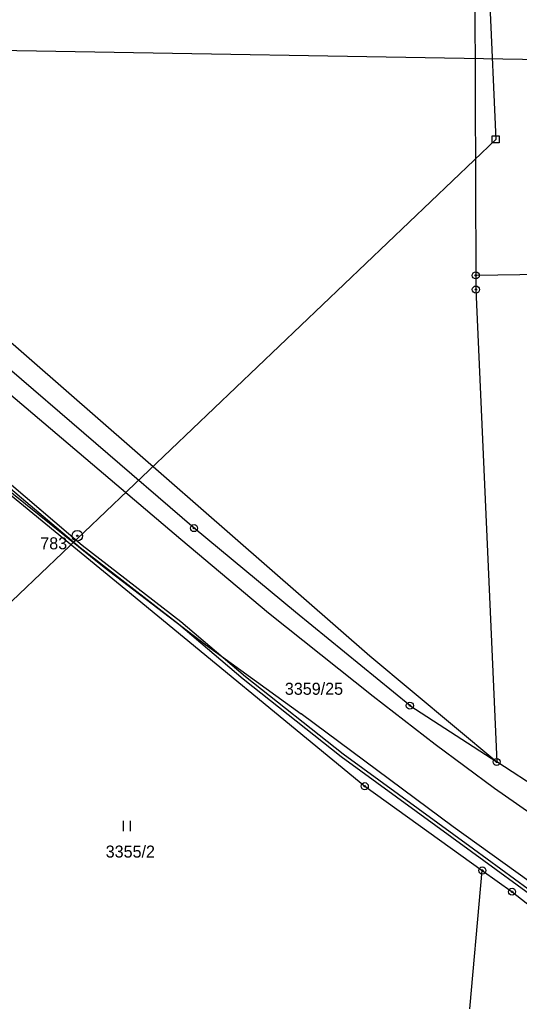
# Model space of a CAD drawing. Extents: x -755819 to -753140, y -1169796 to -1166000.
# Drawn here: x -754380.1 to -754309.6, y -1168649.4 to -1168510.8 of the extents above; entities that cross this region are included whole.
import ezdxf

# ---------------------------------------------------------------- set-up
doc = ezdxf.new("R2010")
doc.units = 0
for name, color, linetype in [('Vrstva 1', 7, 'Continuous'), ('Vrstva 12', 7, 'Continuous'), ('Vrstva 17', 7, 'Continuous'), ('Vrstva 18', 7, 'Continuous'), ('Vrstva 24', 7, 'Continuous'), ('Vrstva 25', 7, 'Continuous'), ('Vrstva 26', 7, 'Continuous'), ('Vrstva 27', 7, 'Continuous'), ('Vrstva 4', 7, 'Continuous'), ('Vrstva 6', 7, 'Continuous')]:
    doc.layers.add(name, color=color, linetype=linetype)

msp = doc.modelspace()

# ---------------------------------------------------------------- linework, layer by layer
at = {"layer": 'Vrstva 1'}
for p, q in [((-754355.51, -1168582.57), (-754424.11, -1168523.59)), ((-754288.91, -1168546.59), (-754315.72, -1168546.9)), ((-754315.72, -1168546.9), (-754315.71, -1168548.9)), ((-754315.71, -1168548.9), (-754312.77, -1168615.58)), ((-754357.38, -1168584.2), (-754398, -1168549.75)), ((-754389.8, -1168571), (-754365.15, -1168591.25)), ((-754341.19, -1168594.46), (-754355.51, -1168582.57)), ((-754344.98, -1168594.56), (-754357.38, -1168584.2)), ((-754365.15, -1168591.25), (-754331.4, -1168619)), ((-754330.22, -1168606.32), (-754344.98, -1168594.56)), ((-754325.03, -1168607.63), (-754341.19, -1168594.46)), ((-754321.47, -1168613.1), (-754330.22, -1168606.32)), ((-754325.03, -1168607.63), (-754312.77, -1168615.58)), ((-754313.09, -1168619.31), (-754321.47, -1168613.1)), ((-754289.45, -1168630.67), (-754312.77, -1168615.58)), ((-754331.4, -1168619), (-754314.8, -1168630.9)), ((-754300.28, -1168628.27), (-754313.09, -1168619.31)), ((-754318.9, -1168675.9), (-754314.8, -1168630.9)), ((-754314.8, -1168630.9), (-754310.6, -1168633.9)), ((-754310.6, -1168633.9), (-754294.14, -1168646.88))]:
    msp.add_line(p, q, dxfattribs=at)
at = {"layer": 'Vrstva 12'}
for p, q in [((-754325.18, -1168244.72), (-754312.91, -1168527.7)), ((-754425.6, -1168514.36), (-754217.27, -1168518)), ((-754312.91, -1168527.7), (-754479.54, -1168686.66))]:
    msp.add_line(p, q, dxfattribs=at)
at = {"layer": 'Vrstva 24'}
for centre, radius in [((-754315.72, -1168546.9), 0.5), ((-754315.72, -1168546.9), 0.1), ((-754315.71, -1168548.9), 0.5), ((-754315.71, -1168548.9), 0.1), ((-754355.51, -1168582.57), 0.5), ((-754355.51, -1168582.57), 0.1), ((-754371.99, -1168583.65), 0.75), ((-754371.99, -1168583.65), 0.1), ((-754325.03, -1168607.63), 0.5), ((-754325.03, -1168607.63), 0.1), ((-754312.77, -1168615.58), 0.5), ((-754312.77, -1168615.58), 0.1), ((-754331.4, -1168619), 0.5), ((-754331.4, -1168619), 0.1), ((-754314.8, -1168630.9), 0.5), ((-754314.8, -1168630.9), 0.1), ((-754310.6, -1168633.9), 0.5), ((-754310.6, -1168633.9), 0.1)]:
    msp.add_circle(centre, radius, dxfattribs=at)
at = {"layer": 'Vrstva 25'}
for p, q in [((-754365.49, -1168625.37), (-754365.49, -1168623.87)), ((-754364.49, -1168625.37), (-754364.49, -1168623.87))]:
    msp.add_line(p, q, dxfattribs=at)
at = {"layer": 'Vrstva 26'}
msp.add_lwpolyline([(-754313.41, -1168527.2), (-754312.41, -1168527.2), (-754312.41, -1168528.2), (-754313.41, -1168528.2)], close=True, dxfattribs=at)
at = {"layer": 'Vrstva 27'}
for p, q in [((-754371.61, -1168585.37), (-754385.85, -1168573.31)), ((-754385.53, -1168572.93), (-754371.29, -1168584.99)), ((-754371.29, -1168584.99), (-754357.37, -1168595.76)), ((-754357.69, -1168596.14), (-754371.61, -1168585.37)), ((-754348.57, -1168603.91), (-754357.69, -1168596.14)), ((-754357.37, -1168595.76), (-754348.25, -1168603.53)), ((-754334.75, -1168614.84), (-754348.57, -1168603.91)), ((-754348.25, -1168603.53), (-754334.45, -1168614.44)), ((-754316.33, -1168628.26), (-754334.75, -1168614.84)), ((-754334.45, -1168614.44), (-754316.03, -1168627.86)), ((-754316.03, -1168627.86), (-754302.13, -1168638.06)), ((-754302.45, -1168638.44), (-754316.33, -1168628.26))]:
    msp.add_line(p, q, dxfattribs=at)
at = {"layer": 'Vrstva 4'}
for p, q in [((-754383, -1168576.21), (-754368.19, -1168588.09)), ((-754368.19, -1168588.09), (-754353.85, -1168599.04)), ((-754353.85, -1168599.04), (-754340.37, -1168608.77)), ((-754318.9, -1168624.76), (-754340.37, -1168608.77)), ((-754297.85, -1168639.85), (-754318.9, -1168624.76))]:
    msp.add_line(p, q, dxfattribs=at)
at = {"layer": 'Vrstva 6'}
for p, q in [((-754315.89, -1168499.48), (-754315.72, -1168546.9)), ((-754414.99, -1168526.99), (-754330.66, -1168600.58)), ((-754330.66, -1168600.58), (-754312.77, -1168615.58))]:
    msp.add_line(p, q, dxfattribs=at)

# ---------------------------------------------------------------- texts
at = {"layer": 'Vrstva 17'}
msp.add_text('783', height=1.7, dxfattribs=at).set_placement((-754377.22, -1168585.57))
at = {"layer": 'Vrstva 18'}
for s, p in [('3359/25', (-754342.68, -1168606.1)), ('3355/2', (-754367.98, -1168629.08))]:
    msp.add_text(s, height=1.7, dxfattribs=at).set_placement(p)

doc.saveas('drawing.dxf')
